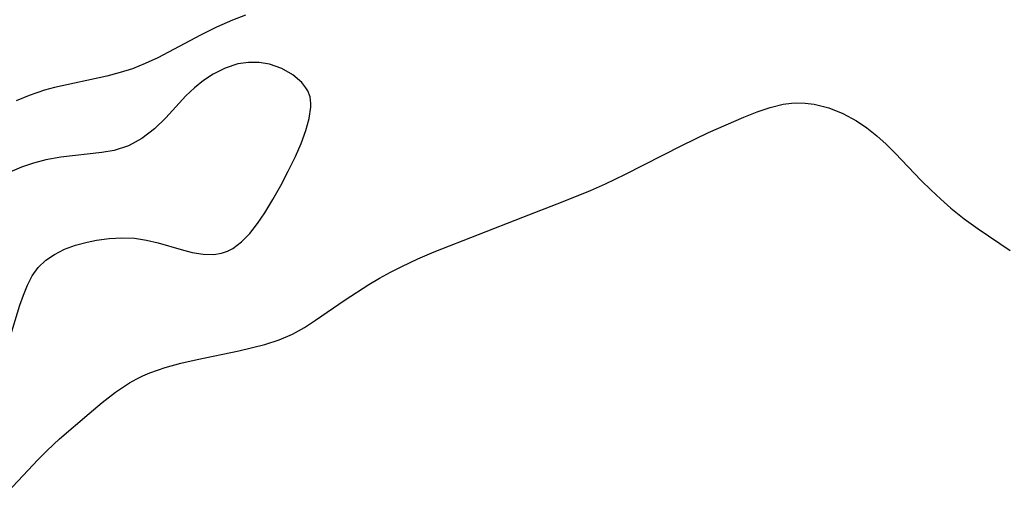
# Model space of a CAD drawing. Header units: metres. Extents: x 1073367 to 1082519, y 1569854 to 1574957.
# Tile 408 of 656: x 1077036 to 1077142, y 1573799 to 1573851. Entities that reach past the tile are written whole.
import ezdxf

# ---------------------------------------------------------------- set-up
doc = ezdxf.new("R2010")
doc.units = ezdxf.units.M
doc.layers.add('CGG_CurvaNivelLidar_v1', color=253, linetype='Continuous', lineweight=30)

msp = doc.modelspace()

# ---------------------------------------------------------------- linework, layer by layer
at = {"layer": 'CGG_CurvaNivelLidar_v1'}
for p, q in [((1077060.1891, 1573851.7584, 69.5), (1077058.7944, 1573851.2312, 69.5)), ((1077057.0613, 1573850.4642, 69.5), (1077055.3664, 1573849.6169, 69.5)), ((1077058.7944, 1573851.2312, 69.5), (1077057.0613, 1573850.4642, 69.5)), ((1077055.3664, 1573849.6169, 69.5), (1077050.7831, 1573847.1971, 69.5)), ((1077049.4247, 1573846.5629, 69.5), (1077048.05, 1573846.0208, 69.5)), ((1077050.7831, 1573847.1971, 69.5), (1077049.4247, 1573846.5629, 69.5)), ((1077059.3558, 1573846.5246, 70), (1077058.0166, 1573846.0835, 70)), ((1077060.5134, 1573846.6981, 70), (1077059.3558, 1573846.5246, 70)), ((1077061.6624, 1573846.6909, 70), (1077060.5134, 1573846.6981, 70)), ((1077062.7739, 1573846.5107, 70), (1077061.6624, 1573846.6909, 70)), ((1077064.0969, 1573846.0412, 70), (1077062.7739, 1573846.5107, 70)), ((1077045.3011, 1573845.2338, 69.5), (1077039.703, 1573843.9955, 69.5)), ((1077046.7393, 1573845.6119, 69.5), (1077045.3011, 1573845.2338, 69.5)), ((1077048.05, 1573846.0208, 69.5), (1077046.7393, 1573845.6119, 69.5)), ((1077056.7223, 1573845.4267, 70), (1077055.6825, 1573844.7403, 70)), ((1077058.0166, 1573846.0835, 70), (1077056.7223, 1573845.4267, 70)), ((1077065.2658, 1573845.3594, 70), (1077064.0969, 1573846.0412, 70)), ((1077066.2266, 1573844.5203, 70), (1077065.2658, 1573845.3594, 70)), ((1077055.6825, 1573844.7403, 70), (1077054.696, 1573843.9567, 70)), ((1077066.6589, 1573843.9786, 70), (1077066.2266, 1573844.5203, 70)), ((1077036.9809, 1573843.1488, 69.5), (1077035.5623, 1573842.5809, 69.5)), ((1077038.6014, 1573843.7123, 69.5), (1077036.9809, 1573843.1488, 69.5)), ((1077039.703, 1573843.9955, 69.5), (1077038.6014, 1573843.7123, 69.5)), ((1077053.772, 1573843.0959, 70), (1077051.6291, 1573840.7658, 70)), ((1077054.696, 1573843.9567, 70), (1077053.772, 1573843.0959, 70)), ((1077066.8683, 1573843.6263, 70), (1077066.6589, 1573843.9786, 70)), ((1077067.1092, 1573842.9882, 70), (1077066.8683, 1573843.6263, 70)), ((1077067.198, 1573842.2734, 70), (1077067.1092, 1573842.9882, 70)), ((1077067.1902, 1573841.8895, 70), (1077067.198, 1573842.2734, 70)), ((1077116.4749, 1573841.8687, 69.5), (1077117.8815, 1573842.2096, 69.5)), ((1077117.8815, 1573842.2096, 69.5), (1077118.7727, 1573842.3302, 69.5)), ((1077118.7727, 1573842.3302, 69.5), (1077119.2681, 1573842.3587, 69.5)), ((1077119.2681, 1573842.3587, 69.5), (1077120.236, 1573842.3352, 69.5)), ((1077120.236, 1573842.3352, 69.5), (1077121.2002, 1573842.2133, 69.5)), ((1077121.2002, 1573842.2133, 69.5), (1077122.75, 1573841.8232, 69.5)), ((1077067.0134, 1573840.6869, 70), (1077067.1902, 1573841.8895, 70)), ((1077113.6492, 1573840.8253, 69.5), (1077115.0661, 1573841.3917, 69.5)), ((1077115.0661, 1573841.3917, 69.5), (1077116.4749, 1573841.8687, 69.5)), ((1077122.75, 1573841.8232, 69.5), (1077124.2631, 1573841.2239, 69.5)), ((1077124.2631, 1573841.2239, 69.5), (1077125.7227, 1573840.4363, 69.5)), ((1077051.6291, 1573840.7658, 70), (1077050.4016, 1573839.579, 70)), ((1077066.6517, 1573839.3843, 70), (1077067.0134, 1573840.6869, 70)), ((1077109.8515, 1573839.164, 69.5), (1077113.6492, 1573840.8253, 69.5)), ((1077125.7227, 1573840.4363, 69.5), (1077126.8442, 1573839.6762, 69.5)), ((1077050.4016, 1573839.579, 70), (1077049.0705, 1573838.5494, 70)), ((1077066.1488, 1573838.0142, 70), (1077066.6517, 1573839.3843, 70)), ((1077106.9939, 1573837.7976, 69.5), (1077109.8515, 1573839.164, 69.5)), ((1077126.8442, 1573839.6762, 69.5), (1077127.9194, 1573838.8179, 69.5)), ((1077127.9194, 1573838.8179, 69.5), (1077128.9157, 1573837.9116, 69.5)), ((1077047.6216, 1573837.7541, 70), (1077046.1006, 1573837.2633, 70)), ((1077049.0705, 1573838.5494, 70), (1077047.6216, 1573837.7541, 70)), ((1077065.5375, 1573836.6044, 70), (1077066.1488, 1573838.0142, 70)), ((1077100.8896, 1573834.6808, 69.5), (1077106.9939, 1573837.7976, 69.5)), ((1077128.9157, 1573837.9116, 69.5), (1077129.8844, 1573836.9508, 69.5)), ((1077044.7713, 1573837.0202, 70), (1077040.3809, 1573836.5259, 70)), ((1077046.1006, 1573837.2633, 70), (1077044.7713, 1573837.0202, 70)), ((1077129.8844, 1573836.9508, 69.5), (1077132.6831, 1573834.0345, 69.5)), ((1077037.4485, 1573835.8845, 70), (1077036.1521, 1573835.446, 70)), ((1077038.7691, 1573836.232, 70), (1077037.4485, 1573835.8845, 70)), ((1077040.3809, 1573836.5259, 70), (1077038.7691, 1573836.232, 70)), ((1077064.7769, 1573835.0468, 70), (1077065.5375, 1573836.6044, 70)), ((1077036.1521, 1573835.446, 70), (1077034.638, 1573834.8145, 70)), ((1077063.9557, 1573833.4918, 70), (1077064.7769, 1573835.0468, 70)), ((1077098.7882, 1573833.6624, 69.5), (1077100.8896, 1573834.6808, 69.5)), ((1077097.1906, 1573832.9489, 69.5), (1077098.7882, 1573833.6624, 69.5)), ((1077132.6831, 1573834.0345, 69.5), (1077133.7094, 1573833.0108, 69.5)), ((1077063.1183, 1573831.9934, 70), (1077063.9557, 1573833.4918, 70)), ((1077094.2653, 1573831.7658, 69.5), (1077097.1906, 1573832.9489, 69.5)), ((1077133.7094, 1573833.0108, 69.5), (1077134.7651, 1573832.0167, 69.5)), ((1077062.2471, 1573830.5559, 70), (1077063.1183, 1573831.9934, 70)), ((1077089.9221, 1573830.0924, 69.5), (1077094.2653, 1573831.7658, 69.5)), ((1077134.7651, 1573832.0167, 69.5), (1077135.8567, 1573831.0644, 69.5)), ((1077061.4649, 1573829.4047, 70), (1077062.2471, 1573830.5559, 70)), ((1077135.8567, 1573831.0644, 69.5), (1077137.297, 1573829.9298, 69.5)), ((1077060.6419, 1573828.361, 70), (1077061.4649, 1573829.4047, 70)), ((1077080.4264, 1573826.3629, 69.5), (1077089.9221, 1573830.0924, 69.5)), ((1077137.297, 1573829.9298, 69.5), (1077138.7848, 1573828.8632, 69.5)), ((1077059.7678, 1573827.4616, 70), (1077060.6419, 1573828.361, 70)), ((1077138.7848, 1573828.8632, 69.5), (1077142.2074, 1573826.5186, 69.5)), ((1077041.96, 1573827.0918, 70), (1077043.2001, 1573827.4243, 70)), ((1077043.2001, 1573827.4243, 70), (1077044.2005, 1573827.6212, 70)), ((1077044.2005, 1573827.6212, 70), (1077045.5557, 1573827.81, 70)), ((1077045.5557, 1573827.81, 70), (1077046.9189, 1573827.8941, 70)), ((1077046.9189, 1573827.8941, 70), (1077048.277, 1573827.8391, 70)), ((1077048.277, 1573827.8391, 70), (1077049.5506, 1573827.6376, 70)), ((1077049.5506, 1573827.6376, 70), (1077050.8075, 1573827.3322, 70)), ((1077050.8075, 1573827.3322, 70), (1077053.2747, 1573826.6212, 70)), ((1077058.8287, 1573826.7507, 70), (1077059.7678, 1573827.4616, 70)), ((1077039.6851, 1573826.1119, 70), (1077040.7797, 1573826.6583, 70)), ((1077040.7797, 1573826.6583, 70), (1077041.96, 1573827.0918, 70)), ((1077053.2747, 1573826.6212, 70), (1077054.4767, 1573826.319, 70)), ((1077054.4767, 1573826.319, 70), (1077055.6453, 1573826.124, 70)), ((1077055.6453, 1573826.124, 70), (1077056.771, 1573826.0946, 70)), ((1077056.771, 1573826.0946, 70), (1077057.6036, 1573826.2247, 70)), ((1077057.6036, 1573826.2247, 70), (1077058.2525, 1573826.4477, 70)), ((1077058.2525, 1573826.4477, 70), (1077058.8287, 1573826.7507, 70)), ((1077078.6779, 1573825.6239, 69.5), (1077080.4264, 1573826.3629, 69.5)), ((1077037.943, 1573824.6923, 70), (1077038.7468, 1573825.4692, 70)), ((1077038.7468, 1573825.4692, 70), (1077039.6851, 1573826.1119, 70)), ((1077076.9534, 1573824.8251, 69.5), (1077078.6779, 1573825.6239, 69.5)), ((1077037.3117, 1573823.802, 70), (1077037.943, 1573824.6923, 70)), ((1077074.5587, 1573823.5679, 69.5), (1077075.7435, 1573824.2133, 69.5)), ((1077075.7435, 1573824.2133, 69.5), (1077076.9534, 1573824.8251, 69.5)), ((1077036.7937, 1573822.7971, 70), (1077037.3117, 1573823.802, 70)), ((1077073.4025, 1573822.8877, 69.5), (1077074.5587, 1573823.5679, 69.5)), ((1077036.3678, 1573821.7512, 70), (1077036.7937, 1573822.7971, 70)), ((1077070.8906, 1573821.2466, 69.5), (1077073.4025, 1573822.8877, 69.5)), ((1077035.986, 1573820.6442, 70), (1077036.3678, 1573821.7512, 70)), ((1077067.7093, 1573819.0453, 69.5), (1077070.8906, 1573821.2466, 69.5)), ((1077034.8788, 1573817.0009, 70), (1077035.986, 1573820.6442, 70)), ((1077066.4963, 1573818.2511, 69.5), (1077067.7093, 1573819.0453, 69.5)), ((1077065.2421, 1573817.5557, 69.5), (1077066.4963, 1573818.2511, 69.5)), ((1077062.2393, 1573816.457, 69.5), (1077063.7765, 1573816.9435, 69.5)), ((1077063.7765, 1573816.9435, 69.5), (1077065.2421, 1573817.5557, 69.5)), ((1077054.9982, 1573814.8249, 69.5), (1077059.4716, 1573815.761, 69.5)), ((1077059.4716, 1573815.761, 69.5), (1077062.2393, 1573816.457, 69.5)), ((1077053.2605, 1573814.4296, 69.5), (1077054.9982, 1573814.8249, 69.5)), ((1077049.9058, 1573813.3997, 69.5), (1077051.5557, 1573813.9668, 69.5)), ((1077051.5557, 1573813.9668, 69.5), (1077053.2605, 1573814.4296, 69.5)), ((1077047.7347, 1573812.3363, 69.5), (1077048.5266, 1573812.7791, 69.5)), ((1077048.5266, 1573812.7791, 69.5), (1077049.1707, 1573813.0906, 69.5)), ((1077049.1707, 1573813.0906, 69.5), (1077049.9058, 1573813.3997, 69.5)), ((1077044.8119, 1573810.2175, 69.5), (1077046.2446, 1573811.3364, 69.5)), ((1077046.2446, 1573811.3364, 69.5), (1077047.7347, 1573812.3363, 69.5)), ((1077043.4012, 1573809.0351, 69.5), (1077044.8119, 1573810.2175, 69.5)), ((1077040.2431, 1573806.3201, 69.5), (1077043.4012, 1573809.0351, 69.5)), ((1077038.912, 1573805.0892, 69.5), (1077040.2431, 1573806.3201, 69.5)), ((1077037.9352, 1573804.1206, 69.5), (1077038.912, 1573805.0892, 69.5)), ((1077033.1113, 1573798.9871, 69.5), (1077037.9352, 1573804.1206, 69.5))]:
    msp.add_line(p, q, dxfattribs=at)

doc.saveas('drawing.dxf')
